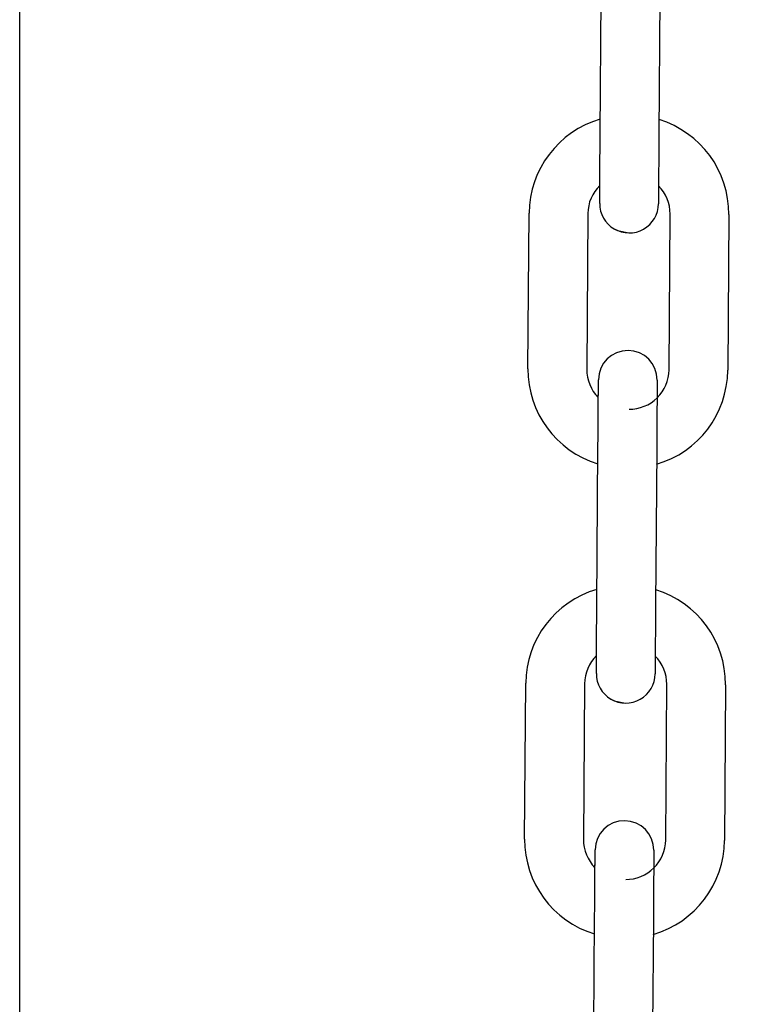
# Model space of a CAD drawing. Header units: inches. Extents: x 170 to 312, y 215 to 248.
# Tile 512 of 656: x 284 to 284.097, y 243.3937 to 243.5256. Entities that reach past the tile are written whole.
import ezdxf

# ---------------------------------------------------------------- set-up
doc = ezdxf.new("R2010")
doc.units = ezdxf.units.IN
doc.header["$LTSCALE"] = 0.25
doc.header["$MEASUREMENT"] = 0
doc.layers.add('ANNOTATIONS', color=1, linetype='Continuous')
doc.layers.add('MOTOR RH', color=7, linetype='Continuous')
doc.styles.add('ARIAL', font='arial.ttf', dxfattribs={"height": 0.09375})
doc.dimstyles.new('STANDARD$0', dxfattribs={"dimtxt": 0.09375, "dimasz": 0.09375, "dimexe": 0.03125, "dimexo": 0.046875, "dimgap": 0.09, "dimtad": 0, "dimtih": 1, "dimtoh": 1, "dimdec": 4, "dimzin": 0, "dimdsep": 46, "dimtxsty": 'ARIAL', "dimcen": 0.09, "dimadec": 0, "dimazin": 0, "dimtfac": 1, "dimtdec": 4, "dimtofl": 0, "dimtmove": 0, "dimatfit": 1, "dimfxl": 1, "dimtolj": 1, "dimtzin": 0, "dimarcsym": 0})

# ---------------------------------------------------------------- blocks, each defined once
blk = doc.blocks.new('*D63')
at = {"layer": 'ANNOTATIONS', "color": 0, "lineweight": -2, "transparency": 16777216}
for p, q in [((283.9428635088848, 244.1250466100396), (285.788826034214, 244.1250466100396)), ((285.757576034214, 244.0312966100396), (285.757576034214, 242.3316655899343)), ((285.757576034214, 240.1971744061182), (285.757576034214, 241.8968054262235)), ((285.0270509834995, 240.1034244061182), (285.788826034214, 240.1034244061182))]:
    blk.add_line(p, q, dxfattribs=at)
at = {"layer": 'ANNOTATIONS', "color": 0, "transparency": 16777216}
for points in [[(285.741951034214, 244.0312966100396), (285.773201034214, 244.0312966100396), (285.757576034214, 244.1250466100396)], [(285.741951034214, 240.1971744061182), (285.773201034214, 240.1971744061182), (285.757576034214, 240.1034244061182)]]:
    blk.add_solid(points, dxfattribs=at)
at = {"layer": 'defpoints', "color": 0, "transparency": 16777216}
for p in [(283.8959885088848, 244.1250466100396), (284.9801759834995, 240.1034244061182), (285.757576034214, 240.1034244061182)]:
    blk.add_point(p, dxfattribs=at)
at = {"layer": 'ANNOTATIONS', "color": 0, "transparency": 16777216, "insert": (285.757576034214, 242.1142355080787), "char_height": 0.09375, "attachment_point": 5, "style": 'ARIAL'}
blk.add_mtext('\\A1;OPENING\\PHEIGHT', dxfattribs=at)
blk = doc.blocks.new('*D64')
at = {"layer": 'ANNOTATIONS', "color": 0, "lineweight": -2, "transparency": 16777216}
for p, q in [((283.9428635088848, 244.9610302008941), (286.4438146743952, 244.9610302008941)), ((286.4125646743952, 244.8672802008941), (286.4125646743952, 242.7496573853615)), ((286.4125646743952, 240.1971744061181), (286.4125646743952, 242.3147972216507)), ((285.9473951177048, 240.1034244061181), (286.4438146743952, 240.1034244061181))]:
    blk.add_line(p, q, dxfattribs=at)
at = {"layer": 'ANNOTATIONS', "color": 0, "transparency": 16777216}
for points in [[(286.3969396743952, 244.8672802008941), (286.4281896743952, 244.8672802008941), (286.4125646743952, 244.9610302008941)], [(286.3969396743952, 240.1971744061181), (286.4281896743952, 240.1971744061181), (286.4125646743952, 240.1034244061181)]]:
    blk.add_solid(points, dxfattribs=at)
at = {"layer": 'defpoints', "color": 0, "transparency": 16777216}
for p in [(283.8959885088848, 244.9610302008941), (285.9005201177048, 240.1034244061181), (286.4125646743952, 240.1034244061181)]:
    blk.add_point(p, dxfattribs=at)
at = {"layer": 'ANNOTATIONS', "color": 0, "transparency": 16777216, "insert": (286.4125646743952, 242.532227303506), "char_height": 0.09375, "attachment_point": 5, "style": 'ARIAL'}
blk.add_mtext('\\A1;TOTAL\\PHEIGHT', dxfattribs=at)

msp = doc.modelspace()

# ---------------------------------------------------------------- linework, layer by layer
at = {"layer": 'MOTOR RH'}
for p, q in [((284.0000065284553, 240.1060974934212), (284.0000065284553, 244.9133880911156)), ((284.0777950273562, 243.5102561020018), (284.0779430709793, 243.5311219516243)), ((284.0858168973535, 243.5310661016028), (284.0856688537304, 243.5102002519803)), ((284.0681229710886, 243.4788280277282), (284.0682710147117, 243.4996938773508)), ((284.0761448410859, 243.4996380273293), (284.0759967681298, 243.4787721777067)), ((284.0870201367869, 243.4786937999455), (284.08716818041, 243.4995596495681)), ((284.0950419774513, 243.4995037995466), (284.0948939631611, 243.478637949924)), ((284.0773489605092, 243.4472577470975), (284.0774970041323, 243.46812359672)), ((284.0853708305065, 243.4680677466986), (284.0852227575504, 243.447201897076)), ((284.0676768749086, 243.4158296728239), (284.0678249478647, 243.4366955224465)), ((284.075698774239, 243.4366392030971), (284.0755507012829, 243.4157738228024)), ((284.0865740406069, 243.4156954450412), (284.086722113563, 243.4365612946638)), ((284.0945959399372, 243.4365054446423), (284.0944478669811, 243.4156395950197)), ((284.0769028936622, 243.3842593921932), (284.0770509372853, 243.4051252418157)), ((284.0849247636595, 243.4050693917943), (284.0847766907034, 243.3842035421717))]:
    msp.add_line(p, q, dxfattribs=at)
at = {"layer": 'MOTOR RH', "flags": 128}
for points in [[(284.0777404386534, 243.5025638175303), (284.0777485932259, 243.5037141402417), (284.077758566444, 243.5051164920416), (284.0777698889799, 243.5067159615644), (284.0777822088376, 243.5084515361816), (284.0777950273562, 243.5102561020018)], [(284.0856688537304, 243.5102002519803), (284.0856560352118, 243.5083956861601), (284.0856437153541, 243.5066601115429), (284.0856323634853, 243.5050606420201), (284.0856224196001, 243.5036582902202), (284.0856142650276, 243.5025079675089)], [(284.0777294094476, 243.5010112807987), (284.0777306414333, 243.5011825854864), (284.0777343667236, 243.5017087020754), (284.0777404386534, 243.5025638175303), (284.0777463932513, 243.5034029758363)], [(284.0856202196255, 243.5033471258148), (284.0856142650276, 243.5025079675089), (284.0856081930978, 243.5016528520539), (284.0856044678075, 243.501126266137), (284.0856032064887, 243.5009488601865)], [(284.0777293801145, 243.501004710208), (284.0777306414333, 243.5011825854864)], [(284.0796271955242, 243.4976086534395), (284.0801338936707, 243.4973500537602), (284.0816383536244, 243.4970398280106)], [(284.0775456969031, 243.4749837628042), (284.077551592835, 243.4758158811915), (284.0775576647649, 243.4766709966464), (284.0775613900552, 243.4771975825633), (284.077562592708, 243.4773674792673)], [(284.0775613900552, 243.4771975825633), (284.0775626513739, 243.4773754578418)], [(284.0854364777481, 243.4773196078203), (284.0854352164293, 243.4771417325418), (284.0854314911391, 243.4766151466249), (284.0854254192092, 243.47576003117), (284.0854172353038, 243.4746097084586), (284.0854072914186, 243.4732078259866), (284.0853959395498, 243.4716083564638), (284.0853836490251, 243.4698727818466), (284.0853708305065, 243.4680677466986)], [(284.0774970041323, 243.46812359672), (284.0775098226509, 243.4699286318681), (284.0775221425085, 243.4716642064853), (284.0775334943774, 243.4732636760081), (284.0775434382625, 243.4746655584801), (284.077551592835, 243.4758158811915)], [(284.0772943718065, 243.439565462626), (284.0773025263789, 243.4407157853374), (284.077312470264, 243.4421181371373), (284.0773238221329, 243.4437176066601), (284.0773361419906, 243.4454531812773), (284.0773489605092, 243.4472577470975)], [(284.0852227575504, 243.447201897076), (284.0852099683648, 243.4453973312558), (284.0851976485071, 243.4436617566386), (284.0851862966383, 243.4420618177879), (284.0851763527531, 243.4406599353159), (284.0851681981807, 243.4395096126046)], [(284.0772833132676, 243.4380063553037), (284.0772845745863, 243.4381837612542), (284.0772882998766, 243.4387103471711), (284.0772943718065, 243.439565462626), (284.0773003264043, 243.440404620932)], [(284.0851741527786, 243.4403483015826), (284.0851681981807, 243.4395096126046), (284.0851621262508, 243.4386544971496), (284.0851583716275, 243.4381279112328), (284.0851571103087, 243.4379505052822)], [(284.0791811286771, 243.4346102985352), (284.0796878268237, 243.4343516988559), (284.0811922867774, 243.4340414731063)], [(284.0770996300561, 243.4119854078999), (284.077105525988, 243.4128175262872), (284.0771115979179, 243.4136726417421), (284.0771153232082, 243.414199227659), (284.077116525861, 243.414369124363)], [(284.0771153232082, 243.414199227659), (284.0771165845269, 243.4143766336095)], [(284.0849904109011, 243.4143207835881), (284.0849891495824, 243.4141433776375), (284.0849853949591, 243.4136167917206), (284.0849793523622, 243.4127616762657), (284.0849711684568, 243.4116113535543), (284.0849612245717, 243.4102090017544), (284.0849498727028, 243.4086095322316), (284.0849375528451, 243.4068739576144), (284.0849247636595, 243.4050693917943)], [(284.0770509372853, 243.4051252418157), (284.0770637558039, 243.4069298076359), (284.0770760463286, 243.4086653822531), (284.0770873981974, 243.4102648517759), (284.0770973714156, 243.4116672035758), (284.077105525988, 243.4128175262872)]]:
    msp.add_lwpolyline(points, dxfattribs=at)
at = {"layer": 'MOTOR RH'}
for centre, radius, start, end in [((284.0814596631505, 243.4996001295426), 0.01318897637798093, 106.0675622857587, 179.5934504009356), ((284.0818533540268, 243.4995973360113), 0.01318897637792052, 359.5934504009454, 73.1193385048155), ((284.0814596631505, 243.4996001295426), 0.005314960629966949, 134.3178578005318, 179.5934504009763), ((284.0818533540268, 243.4995973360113), 0.005314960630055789, 359.5934504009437, 44.86741456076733), ((284.0816662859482, 243.5009766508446), 0.003937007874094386, 179.5934504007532, 359.5934688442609), ((284.0814995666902, 243.4773473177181), 0.003937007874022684, 359.5934504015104, 179.5934313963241), ((284.0813116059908, 243.4787345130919), 0.01318897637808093, 179.5934504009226, 253.1236354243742), ((284.0813116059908, 243.4787345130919), 0.005314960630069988, 179.5934504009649, 224.8829269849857), ((284.0817052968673, 243.4787317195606), 0.005314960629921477, 269.5934503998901, 359.5934504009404), ((284.0817052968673, 243.4787317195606), 0.01318897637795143, 286.0718592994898, 359.5934504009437), ((284.0810135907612, 243.4366017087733), 0.01318897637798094, 106.0675622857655, 179.5934504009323), ((284.0814072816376, 243.436598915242), 0.01318897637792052, 359.5934504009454, 73.1193385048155), ((284.0810135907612, 243.4366017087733), 0.005314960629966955, 134.317770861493, 179.5934504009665), ((284.0814072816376, 243.436598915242), 0.005314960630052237, 359.5934504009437, 44.86853724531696), ((284.081220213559, 243.4379782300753), 0.003937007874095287, 179.5934504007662, 359.5934688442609), ((284.081053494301, 243.4143488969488), 0.003937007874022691, 359.5934504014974, 179.5934313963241), ((284.0808655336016, 243.4157360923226), 0.01318897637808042, 179.5934504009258, 253.123635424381), ((284.0808655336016, 243.4157360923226), 0.005314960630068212, 179.5934504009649, 224.8833636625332), ((284.0812592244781, 243.4157332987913), 0.005314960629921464, 269.5934503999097, 359.5934504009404), ((284.0812592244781, 243.4157332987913), 0.01318897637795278, 286.0718592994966, 359.5934504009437)]:
    msp.add_arc(centre, radius, start, end, dxfattribs=at)

# ---------------------------------------------------------------- dimensions: what is measured, and where the dimension line sits
at = {"layer": 'ANNOTATIONS'}
for base, p1, p2, text, picture, middle in [((286.4125646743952, 240.1034244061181), (283.8959885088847, 244.961030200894), (285.9005201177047, 240.103424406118), 'TOTAL\\PHEIGHT', '*D64', (286.4125646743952, 242.532227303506)), ((285.757576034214, 240.1034244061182), (283.8959885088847, 244.1250466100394), (284.9801759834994, 240.1034244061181), 'OPENING\\PHEIGHT', '*D63', (285.757576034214, 242.1142355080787))]:
    dim = msp.add_linear_dim(base=base, p1=p1, p2=p2, angle=90, text=text, dimstyle='STANDARD$0', dxfattribs=at)
    dim.commit()
    dim.dimension.update_dxf_attribs({"geometry": picture, "text_midpoint": middle})

doc.saveas('drawing.dxf')
